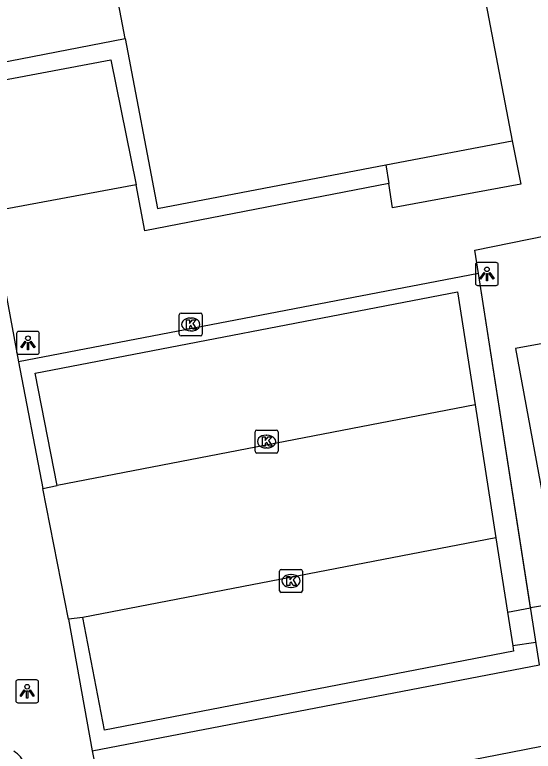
# Model space of a CAD drawing. Extents: x 159265 to 160143, y 383413 to 384319.
# Drawn here: x 159330.23 to 159352.88, y 383756.89 to 383789.05 of the extents above; entities that cross this region are included whole.
import ezdxf

# ---------------------------------------------------------------- set-up
doc = ezdxf.new("R2010")
doc.units = 0
for name, color, linetype in [('IMGEO_Groenvoorziening', 7, 'Continuous'), ('IMGEO_Haag', 7, 'Continuous'), ('IMGEO_Hek', 7, 'Continuous'), ('IMGEO_Kolk', 7, 'Continuous'), ('IMGEO_Lichtpunt', 7, 'Continuous'), ('IMGEO_Pand', 7, 'Continuous'), ('IMGEO_Parkeervlak_open', 7, 'Continuous'), ('IMGEO_Rijbaan_lokaal_open', 7, 'Continuous'), ('IMGEO_Voetpad_open', 7, 'Continuous')]:
    doc.layers.add(name, color=color, linetype=linetype)

msp = doc.modelspace()

# ---------------------------------------------------------------- linework, layer by layer
at = {"layer": 'IMGEO_Groenvoorziening'}
msp.add_lwpolyline([(159358.645, 383775.662), (159352.106, 383774.47), (159353.662, 383766.028), (159362.132, 383767.578)], dxfattribs=at)
at = {"layer": 'IMGEO_Haag'}
for points in [[(159352.761, 383763.148), (159350.482, 383777.746)], [(159333.621, 383756.912), (159353.148, 383760.666)]]:
    msp.add_lwpolyline(points, dxfattribs=at)
at = {"layer": 'IMGEO_Hek'}
for points in [[(159350.482, 383777.746), (159350.322, 383778.775), (159359.832, 383780.702)], [(159353.148, 383760.666), (159350.482, 383777.746)]]:
    msp.add_lwpolyline(points, dxfattribs=at)
at = {"layer": 'IMGEO_Kolk'}
for p, q in [((159337.42, 383775.099), (159337.42, 383775.951)), ((159337.495, 383776.025), (159338.347, 383776.025)), ((159337.908, 383775.805), (159337.933, 383775.805)), ((159338.421, 383775.951), (159338.421, 383775.099)), ((159337.931, 383775.245), (159337.906, 383775.245)), ((159338.347, 383775.025), (159337.495, 383775.025)), ((159340.806, 383770.913), (159341.658, 383770.913)), ((159340.731, 383769.987), (159340.731, 383770.839)), ((159341.219, 383770.693), (159341.244, 383770.693)), ((159341.732, 383770.839), (159341.732, 383769.987)), ((159341.242, 383770.133), (159341.217, 383770.133)), ((159341.658, 383769.913), (159340.806, 383769.913)), ((159341.873, 383764.828), (159342.725, 383764.828)), ((159341.798, 383763.902), (159341.798, 383764.754)), ((159342.286, 383764.608), (159342.311, 383764.608)), ((159342.799, 383764.754), (159342.799, 383763.902)), ((159342.725, 383763.828), (159341.873, 383763.828)), ((159342.309, 383764.048), (159342.284, 383764.048))]:
    msp.add_line(p, q, dxfattribs=at)
for points in [[(159337.42, 383775.099), (159337.42, 383775.951)], [(159337.495, 383776.025), (159338.347, 383776.025)], [(159337.741, 383775.725), (159337.864, 383775.725), (159337.864, 383775.574), (159337.994, 383775.725), (159338.158, 383775.725), (159338.012, 383775.574), (159338.165, 383775.325), (159338.013, 383775.325), (159337.928, 383775.489), (159337.864, 383775.422), (159337.864, 383775.325), (159337.741, 383775.325), (159337.741, 383775.725)], [(159338.421, 383775.951), (159338.421, 383775.099)], [(159338.347, 383775.025), (159337.495, 383775.025)], [(159340.806, 383770.913), (159341.658, 383770.913)], [(159340.731, 383769.987), (159340.731, 383770.839)], [(159341.052, 383770.613), (159341.175, 383770.613), (159341.175, 383770.462), (159341.305, 383770.613), (159341.469, 383770.613), (159341.323, 383770.462), (159341.476, 383770.213), (159341.324, 383770.213), (159341.239, 383770.377), (159341.175, 383770.31), (159341.175, 383770.213), (159341.052, 383770.213), (159341.052, 383770.613)], [(159341.732, 383770.839), (159341.732, 383769.987)], [(159341.658, 383769.913), (159340.806, 383769.913)], [(159341.873, 383764.828), (159342.725, 383764.828)], [(159341.798, 383763.902), (159341.798, 383764.754)], [(159342.119, 383764.528), (159342.242, 383764.528), (159342.242, 383764.377), (159342.372, 383764.528), (159342.536, 383764.528), (159342.39, 383764.377), (159342.543, 383764.128), (159342.391, 383764.128), (159342.306, 383764.292), (159342.242, 383764.225), (159342.242, 383764.128), (159342.119, 383764.128), (159342.119, 383764.528)], [(159342.799, 383764.754), (159342.799, 383763.902)], [(159342.725, 383763.828), (159341.873, 383763.828)]]:
    msp.add_lwpolyline(points, dxfattribs=at)
for centre, start, end in [((159337.497, 383775.949), 91.552, 178.448), ((159337.497, 383775.949), 91.552, 178.448), ((159338.345, 383775.949), 1.552, 88.448), ((159338.345, 383775.949), 1.552, 88.448), ((159337.497, 383775.101), 181.552, 268.448), ((159337.497, 383775.101), 181.552, 268.448), ((159338.345, 383775.101), 271.552, 358.448), ((159338.345, 383775.101), 271.552, 358.448), ((159340.808, 383770.837), 91.552, 178.448), ((159340.808, 383770.837), 91.552, 178.448), ((159341.656, 383770.837), 1.552, 88.448), ((159341.656, 383770.837), 1.552, 88.448), ((159340.808, 383769.989), 181.552, 268.448), ((159340.808, 383769.989), 181.552, 268.448), ((159341.656, 383769.989), 271.552, 358.448), ((159341.656, 383769.989), 271.552, 358.448), ((159341.875, 383764.752), 91.552, 178.448), ((159341.875, 383764.752), 91.552, 178.448), ((159342.723, 383764.752), 1.552, 88.448), ((159342.723, 383764.752), 1.552, 88.448), ((159341.875, 383763.904), 181.552, 268.448), ((159341.875, 383763.904), 181.552, 268.448), ((159342.723, 383763.904), 271.552, 358.448), ((159342.723, 383763.904), 271.552, 358.448)]:
    msp.add_arc(centre, 0.0765, start, end, dxfattribs=at)
for centre, major_axis, ratio, start_param, end_param in [((159337.907, 383775.525), (-0.387, 0.002), 0.722429, 4.712389, 7.853982), ((159337.932, 383775.525), (-0.39, 0.002), 0.717154, 1.570796, 4.712389), ((159341.218, 383770.413), (-0.387, 0.002), 0.722429, 4.712389, 7.853982), ((159341.243, 383770.413), (-0.39, 0.002), 0.717154, 1.570796, 4.712389), ((159342.285, 383764.328), (-0.387, 0.002), 0.722429, 4.712389, 7.853982), ((159342.31, 383764.328), (-0.39, 0.002), 0.717154, 1.570796, 4.712389)]:
    msp.add_ellipse(centre, major_axis=major_axis, ratio=ratio, start_param=start_param, end_param=end_param, dxfattribs=at)
at = {"layer": 'IMGEO_Lichtpunt'}
for p, q in [((159350.355, 383778.132), (159350.355, 383777.325)), ((159350.355, 383778.132), (159350.355, 383777.325)), ((159351.257, 383778.227), (159350.449, 383778.227)), ((159351.257, 383778.227), (159350.449, 383778.227)), ((159351.351, 383777.325), (159351.351, 383778.132)), ((159351.351, 383777.325), (159351.351, 383778.132)), ((159350.449, 383777.231), (159351.257, 383777.231)), ((159350.449, 383777.231), (159351.257, 383777.231)), ((159330.312, 383775.126), (159330.312, 383774.319)), ((159330.312, 383775.126), (159330.312, 383774.319)), ((159331.214, 383775.221), (159330.406, 383775.221)), ((159331.214, 383775.221), (159330.406, 383775.221)), ((159331.308, 383774.319), (159331.308, 383775.126)), ((159331.308, 383774.319), (159331.308, 383775.126)), ((159330.406, 383774.225), (159331.214, 383774.225)), ((159330.406, 383774.225), (159331.214, 383774.225)), ((159331.181, 383760.006), (159330.373, 383760.006)), ((159331.181, 383760.006), (159330.373, 383760.006)), ((159330.279, 383759.911), (159330.279, 383759.104)), ((159330.279, 383759.911), (159330.279, 383759.104)), ((159331.275, 383759.104), (159331.275, 383759.911)), ((159331.275, 383759.104), (159331.275, 383759.911)), ((159330.373, 383759.01), (159331.181, 383759.01)), ((159330.373, 383759.01), (159331.181, 383759.01))]:
    msp.add_line(p, q, dxfattribs=at)
for points in [[(159350.729, 383777.796), (159350.768, 383777.768), (159350.58, 383777.506), (159350.542, 383777.533), (159350.729, 383777.796)], [(159350.831, 383777.748), (159350.878, 383777.748), (159350.878, 383777.426), (159350.831, 383777.426), (159350.831, 383777.748)], [(159350.941, 383777.768), (159350.979, 383777.795), (159351.166, 383777.533), (159351.127, 383777.505), (159350.941, 383777.768)], [(159330.686, 383774.79), (159330.725, 383774.762), (159330.537, 383774.5), (159330.499, 383774.527), (159330.686, 383774.79)], [(159330.898, 383774.762), (159330.936, 383774.789), (159331.123, 383774.527), (159331.084, 383774.499), (159330.898, 383774.762)], [(159330.788, 383774.742), (159330.835, 383774.742), (159330.835, 383774.42), (159330.788, 383774.42), (159330.788, 383774.742)], [(159330.653, 383759.575), (159330.692, 383759.547), (159330.504, 383759.285), (159330.466, 383759.312), (159330.653, 383759.575)], [(159330.755, 383759.527), (159330.802, 383759.527), (159330.802, 383759.205), (159330.755, 383759.205), (159330.755, 383759.527)], [(159330.865, 383759.547), (159330.903, 383759.574), (159331.09, 383759.312), (159331.051, 383759.284), (159330.865, 383759.547)]]:
    msp.add_lwpolyline(points, dxfattribs=at)
for centre in [(159350.854, 383777.93), (159330.811, 383774.924), (159330.778, 383759.709)]:
    msp.add_circle(centre, 0.0994, dxfattribs=at)
for centre, start, end in [((159350.449, 383778.132), 90, 180), ((159350.449, 383778.132), 90, 180), ((159351.257, 383778.132), 0, 90), ((159351.257, 383778.132), 0, 90), ((159350.449, 383777.325), 180, 270), ((159350.449, 383777.325), 180, 270), ((159351.257, 383777.325), 270, 0), ((159351.257, 383777.325), 270, 360), ((159330.406, 383775.126), 90, 180), ((159330.406, 383775.126), 90, 180), ((159331.214, 383775.126), 0, 90), ((159331.214, 383775.126), 0, 90), ((159330.406, 383774.319), 180, 270), ((159330.406, 383774.319), 180, 270), ((159331.214, 383774.319), 270, 0), ((159331.214, 383774.319), 270, 360), ((159330.373, 383759.911), 90, 180), ((159330.373, 383759.911), 90, 180), ((159331.181, 383759.911), 0, 90), ((159331.181, 383759.911), 0, 90), ((159330.373, 383759.104), 180, 270), ((159330.373, 383759.104), 180, 270), ((159331.181, 383759.104), 270, 0), ((159331.181, 383759.104), 270, 360)]:
    msp.add_arc(centre, 0.0946, start, end, dxfattribs=at)
at = {"layer": 'IMGEO_Pand'}
for points in [[(159338.925, 383811.179), (159346.398, 383812.617), (159351.963, 383783.549)], [(159335.055, 383788.007), (159334.397, 383791.46), (159333.534, 383791.265), (159333.598, 383790.982), (159333.255, 383790.93), (159332.225, 383796.271), (159329.239, 383795.695), (159329.218, 383795.85), (159330.228, 383796.043), (159330.203, 383796.176), (159329.437, 383800.237), (159329.409, 383800.383), (159331.36, 383800.759), (159329.483, 383810.496), (159336.969, 383811.94), (159337.035, 383811.589), (159336.677, 383811.533), (159336.807, 383810.772), (159338.925, 383811.179)], [(159335.055, 383788.007), (159336.469, 383780.592), (159346.437, 383782.494)], [(159346.437, 383782.494), (159351.963, 383783.549)], [(159344.704, 383730.975), (159345.759, 383725.591), (159354.54, 383727.272), (159361.423, 383728.589), (159361.846, 383728.67), (159357.766, 383750), (159356.294, 383757.697), (159350.703, 383756.598), (159341.398, 383754.835), (159342.325, 383750), (159344.839, 383736.882), (159345.562, 383733.106), (159345.686, 383732.457)]]:
    msp.add_lwpolyline(points, dxfattribs=at)
at = {"layer": 'IMGEO_Parkeervlak_open'}
for points in [[(159332.08, 383768.49), (159331.123, 383773.398), (159349.568, 383776.957), (159350.347, 383772.018)], [(159351.24, 383766.209), (159351.749, 383762.969)], [(159351.981, 383761.496), (159352.017, 383761.266), (159334.151, 383757.817), (159333.204, 383762.738)]]:
    msp.add_lwpolyline(points, dxfattribs=at)
at = {"layer": 'IMGEO_Rijbaan_lokaal_open'}
for points in [[(159351.963, 383783.549), (159352.339, 383781.655), (159346.73, 383780.616), (159346.565, 383781.673)], [(159346.437, 383782.494), (159346.565, 383781.673)], [(159335.538, 383781.624), (159329.17, 383780.447)], [(159346.565, 383781.673), (159335.918, 383779.606), (159335.538, 383781.624)], [(159350.482, 383777.746), (159350.322, 383778.775), (159359.832, 383780.702)], [(159329.17, 383780.447), (159330.396, 383773.901)], [(159350.482, 383777.746), (159330.396, 383773.901)], [(159350.347, 383772.018), (159332.08, 383768.49)], [(159350.347, 383772.018), (159351.24, 383766.209)], [(159331.457, 383768.36), (159332.08, 383768.49)], [(159332.583, 383762.662), (159331.457, 383768.36)], [(159351.24, 383766.209), (159333.204, 383762.738)], [(159333.204, 383762.738), (159332.583, 383762.662)]]:
    msp.add_lwpolyline(points, dxfattribs=at)
at = {"layer": 'IMGEO_Voetpad_open'}
for points in [[(159328.003, 383786.645), (159335.055, 383788.007)], [(159328.15, 383785.896), (159334.43, 383787.072), (159335.538, 383781.624)], [(159330.396, 383773.901), (159331.457, 383768.36)], [(159353.55, 383763.288), (159352.761, 383763.148)], [(159351.749, 383762.969), (159352.761, 383763.148)], [(159351.749, 383762.969), (159351.981, 383761.496)], [(159332.583, 383762.662), (159333.621, 383756.912)], [(159352.995, 383761.644), (159351.981, 383761.496)], [(159333.621, 383756.912), (159334.963, 383750), (159338.621, 383731.165)]]:
    msp.add_lwpolyline(points, dxfattribs=at)
msp.add_arc((159329.696, 383756.014), 1.006, 16.6402, 60.6557, dxfattribs=at)

doc.saveas('drawing.dxf')
